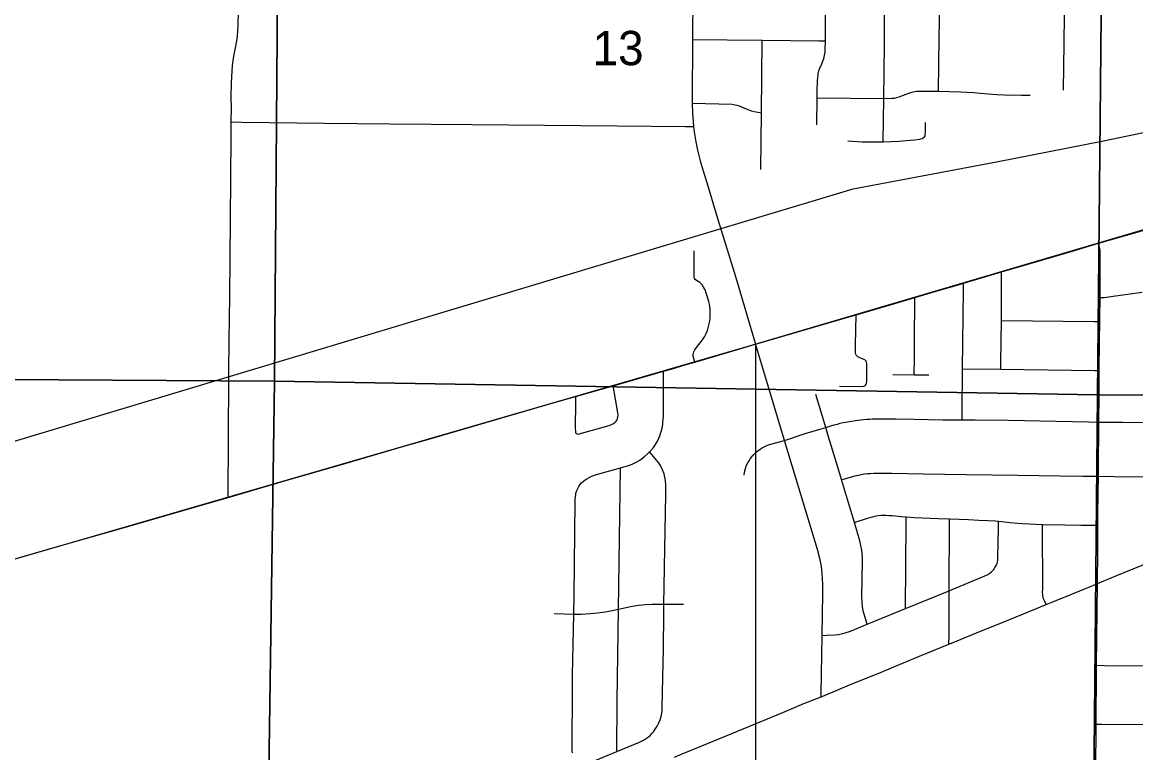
# Model space of a CAD drawing. Extents: x -87 to 2145, y -2128 to 440.
# Drawn here: x -43.13 to -41.77, y -696.545 to -695.653 of the extents above; entities that cross this region are included whole.
import ezdxf

# ---------------------------------------------------------------- set-up
doc = ezdxf.new("R2010")
doc.units = 0
for name, color, linetype in [('GM_X_City_Street', 7, 'Continuous'), ('GM_X_County_Road', 7, 'Continuous'), ('GM_X_Rail_Line', 7, 'Continuous'), ('GM_X_Section', 7, 'Continuous'), ('GM_X_Section_Text', 7, 'Continuous'), ('GM_X_State_Route', 7, 'Continuous'), ('GM_X_US_Route', 7, 'Continuous'), ('SC_Scratch1', 7, 'Continuous')]:
    doc.layers.add(name, color=color, linetype=linetype)

msp = doc.modelspace()

# ---------------------------------------------------------------- linework, layer by layer
at = {"layer": 'GM_X_City_Street'}
for points in [[(-42.8784, -696.2333), (-42.8779, -696.0865), (-42.8778, -696.0817), (-42.8773, -696.0405), (-42.8767, -695.9883), (-42.8758, -695.8945), (-42.8748, -695.7926), (-42.8747, -695.7749), (-42.8746, -695.7585), (-42.8747, -695.7442), (-42.8744, -695.7274), (-42.8738, -695.713), (-42.8731, -695.7061), (-42.8716, -695.6948), (-42.8696, -695.6844), (-42.8676, -695.6741), (-42.8666, -695.6644), (-42.8662, -695.6571), (-42.8651, -695.6056), (-42.8648, -695.5921)], [(-42.16, -695.7787), (-42.1596, -695.7456), (-42.1595, -695.7365), (-42.1591, -695.7253), (-42.1587, -695.7206), (-42.1583, -695.7175), (-42.158, -695.7158), (-42.1572, -695.7128), (-42.156, -695.7092), (-42.1538, -695.7042), (-42.1524, -695.7009), (-42.1513, -695.6975), (-42.1505, -695.6939), (-42.1498, -695.6897), (-42.1495, -695.6842), (-42.1494, -695.6784), (-42.1494, -695.676), (-42.1489, -695.6071), (-42.1489, -695.5994)], [(-42.0787, -695.7992), (-42.0782, -695.7462), (-42.0772, -695.6803), (-42.0771, -695.6422), (-42.0776, -695.634), (-42.0782, -695.6253), (-42.0794, -695.6142), (-42.0797, -695.6096), (-42.0798, -695.6062), (-42.08, -695.6003)], [(-42.0112, -695.7376), (-42.0104, -695.672), (-42.0091, -695.6093), (-42.009, -695.6012)], [(-41.8586, -695.7363), (-41.858, -695.679), (-41.857, -695.6108), (-41.8569, -695.603)], [(-42.3116, -695.6743), (-42.2266, -695.6751), (-42.1568, -695.6759), (-42.1494, -695.676)], [(-42.228, -695.8332), (-42.2273, -695.7638), (-42.2266, -695.6751)], [(-42.1596, -695.7456), (-42.0782, -695.7462), (-42.0681, -695.7459), (-42.065, -695.7458), (-42.0623, -695.7452), (-42.0593, -695.7443), (-42.0539, -695.7424), (-42.0475, -695.7397), (-42.0452, -695.7389), (-42.0423, -695.7382), (-42.0387, -695.7375), (-42.0345, -695.7373), (-42.0112, -695.7376), (-41.9843, -695.7382), (-41.9683, -695.7392), (-41.9603, -695.7398), (-41.9399, -695.7415), (-41.9308, -695.742), (-41.9101, -695.7425), (-41.8995, -695.7425)], [(-42.3119, -695.7522), (-42.2632, -695.7534), (-42.2596, -695.7539), (-42.2573, -695.7545), (-42.2545, -695.7554), (-42.246, -695.7591), (-42.2401, -695.7613), (-42.2365, -695.7624), (-42.2273, -695.7638)], [(-42.8747, -695.7749), (-42.8622, -695.7751), (-42.7611, -695.7764), (-42.6809, -695.7773), (-42.5806, -695.7782), (-42.4038, -695.7797), (-42.3203, -695.7806), (-42.3103, -695.7807)], [(-42.1218, -695.798), (-42.1163, -695.7986), (-42.1045, -695.7991), (-42.0884, -695.7994), (-42.0787, -695.7992), (-42.0593, -695.7983), (-42.0506, -695.7978), (-42.0402, -695.7969), (-42.0341, -695.7959), (-42.0311, -695.795), (-42.0295, -695.7941), (-42.0285, -695.7933), (-42.0276, -695.7918), (-42.0274, -695.7906), (-42.0272, -695.7874), (-42.0272, -695.7806), (-42.0273, -695.7757)], [(-41.8171, -696.3384), (-41.8168, -696.2986), (-41.8167, -696.2672), (-41.8166, -696.2551), (-41.8162, -696.2272), (-41.816, -696.2075), (-41.8158, -696.183), (-41.8155, -696.1588), (-41.8153, -696.1413), (-41.8151, -696.1084), (-41.815, -696.0782), (-41.8148, -696.042), (-41.8143, -696.0187), (-41.8142, -696.0136), (-41.8137, -695.9894), (-41.8137, -695.9512), (-41.8138, -695.9388), (-41.8137, -695.9364), (-41.8138, -695.9342), (-41.814, -695.932), (-41.8143, -695.93), (-41.816, -695.9229)], [(-42.3087, -696.068), (-42.3103, -696.0626), (-42.3107, -696.0603), (-42.3108, -696.0585), (-42.3105, -696.0572), (-42.3099, -696.0555), (-42.3088, -696.0533), (-42.3068, -696.0502), (-42.2995, -696.0409), (-42.2971, -696.0372), (-42.2951, -696.0334), (-42.2934, -696.0294), (-42.2919, -696.0247), (-42.2908, -696.0199), (-42.2901, -696.0149), (-42.2899, -696.01), (-42.2902, -696.0032), (-42.2909, -695.9976), (-42.2916, -695.994), (-42.2944, -695.9851), (-42.2963, -695.9798), (-42.298, -695.9765), (-42.2997, -695.9739), (-42.3014, -695.9721), (-42.3028, -695.971), (-42.3069, -695.9686), (-42.3084, -695.9674), (-42.3091, -695.9659), (-42.3094, -695.9644), (-42.3095, -695.9321)], [(-41.9353, -696.0768), (-41.9351, -696.0687), (-41.9345, -696.0174), (-41.9342, -695.9962), (-41.9342, -695.9646), (-41.9342, -695.9581)], [(-41.9825, -696.1386), (-41.9825, -696.1299), (-41.9819, -696.0763), (-41.9809, -695.98), (-41.9809, -695.9718)], [(-42.0411, -696.0836), (-42.0407, -696.0633), (-42.0406, -696.0348), (-42.0401, -695.9982), (-42.04, -695.9891)], [(-41.8137, -695.9894), (-41.8121, -695.9894), (-41.8107, -695.9894), (-41.8087, -695.9892), (-41.8061, -695.9889), (-41.7978, -695.9878), (-41.7624, -695.9829)], [(-42.1323, -696.0973), (-42.1037, -696.0977), (-42.1025, -696.0975), (-42.1013, -696.097), (-42.1004, -696.0962), (-42.0996, -696.0952), (-42.0992, -696.0941), (-42.0989, -696.0916), (-42.0986, -696.0736), (-42.0986, -696.0699), (-42.099, -696.0681), (-42.0996, -696.067), (-42.1004, -696.0661), (-42.1014, -696.0654), (-42.1026, -696.0648), (-42.1042, -696.0643), (-42.1065, -696.0635), (-42.1083, -696.0626), (-42.1099, -696.0616), (-42.1112, -696.0602), (-42.112, -696.0586), (-42.1124, -696.0568), (-42.1126, -696.0475), (-42.1118, -696.0104)], [(-41.9345, -696.0174), (-41.8213, -696.0186), (-41.8143, -696.0187)], [(-42.458, -696.545), (-42.4584, -696.5423), (-42.4586, -696.5395), (-42.4587, -696.5361), (-42.4583, -696.4703), (-42.4581, -696.4499), (-42.4565, -696.3757), (-42.456, -696.3525), (-42.4548, -696.2385), (-42.4547, -696.2351), (-42.4545, -696.2323), (-42.4542, -696.23), (-42.4539, -696.228), (-42.453, -696.225), (-42.4518, -696.2222), (-42.4505, -696.2198), (-42.4491, -696.2178), (-42.4471, -696.2155), (-42.4448, -696.2134), (-42.4428, -696.2119), (-42.4406, -696.2104), (-42.4378, -696.2088), (-42.4355, -696.2079), (-42.4324, -696.2067), (-42.4289, -696.2055), (-42.3994, -696.1972), (-42.3898, -696.1943), (-42.3854, -696.1927), (-42.3804, -696.1903), (-42.3761, -696.1878), (-42.3701, -696.1833), (-42.3664, -696.1801), (-42.3642, -696.1778), (-42.3625, -696.1761), (-42.3593, -696.1723), (-42.3568, -696.1687), (-42.3545, -696.1647), (-42.3527, -696.1608), (-42.3515, -696.1579), (-42.3507, -696.1553), (-42.3496, -696.1518), (-42.3487, -696.1482), (-42.348, -696.1442), (-42.3477, -696.1411), (-42.3474, -696.1381), (-42.3472, -696.1346), (-42.3471, -696.131), (-42.3471, -696.0867), (-42.3471, -696.0793)], [(-42.0672, -696.0833), (-42.0411, -696.0836), (-42.0232, -696.0838)], [(-41.9819, -696.0763), (-41.9353, -696.0768), (-41.8209, -696.0782), (-41.815, -696.0782)], [(-42.4545, -696.1101), (-42.4546, -696.1179), (-42.4547, -696.1484), (-42.4546, -696.1533), (-42.4545, -696.154), (-42.4539, -696.155), (-42.4534, -696.1554), (-42.4528, -696.1557), (-42.4516, -696.1559), (-42.4498, -696.1557), (-42.4133, -696.1453), (-42.4104, -696.1442), (-42.4082, -696.143), (-42.4062, -696.1415), (-42.4049, -696.1401), (-42.4038, -696.1386), (-42.4031, -696.1369), (-42.4026, -696.1351), (-42.4024, -696.1326), (-42.4027, -696.13), (-42.4055, -696.1135), (-42.4083, -696.0969)], [(-42.0985, -696.3881), (-42.1008, -696.3798), (-42.1032, -696.3715), (-42.1041, -696.3666), (-42.1046, -696.3617), (-42.1048, -696.3542), (-42.1039, -696.3108), (-42.104, -696.3058), (-42.1044, -696.3021), (-42.105, -696.2975), (-42.106, -696.2918), (-42.1073, -696.2862), (-42.114, -696.2639), (-42.1224, -696.2357), (-42.1296, -696.2116), (-42.1342, -696.1965), (-42.1454, -696.1592), (-42.1489, -696.1478), (-42.1612, -696.1076)], [(-42.2487, -696.206), (-42.2481, -696.2023), (-42.247, -696.1981), (-42.2455, -696.194), (-42.2441, -696.191), (-42.2426, -696.1886), (-42.2411, -696.1861), (-42.2397, -696.1843), (-42.2376, -696.1818), (-42.2348, -696.179), (-42.2334, -696.1776), (-42.2315, -696.1759), (-42.2296, -696.1746), (-42.2273, -696.1731), (-42.2251, -696.172), (-42.2223, -696.1706), (-42.2188, -696.1692), (-42.2149, -696.1679), (-42.1994, -696.1636), (-42.1739, -696.1554), (-42.1547, -696.1494), (-42.1489, -696.1478), (-42.1427, -696.146), (-42.1386, -696.1448), (-42.1346, -696.1437), (-42.1312, -696.1428), (-42.1278, -696.142), (-42.1245, -696.1414), (-42.1205, -696.1407), (-42.1171, -696.1401), (-42.1127, -696.1394), (-42.1096, -696.139), (-42.1065, -696.1386), (-42.1027, -696.1382), (-42.0989, -696.1379), (-42.0952, -696.1376), (-42.0917, -696.1374), (-42.0877, -696.1373), (-42.0834, -696.1373), (-42.0783, -696.1372), (-42.0728, -696.1373), (-42.0633, -696.1374), (-42.0409, -696.1379), (-42.0059, -696.1384), (-41.9825, -696.1386), (-41.9664, -696.1387), (-41.9258, -696.1391), (-41.8677, -696.1404), (-41.8277, -696.141), (-41.8153, -696.1413), (-41.7861, -696.1414), (-41.7566, -696.1419)], [(-42.4373, -696.5571), (-42.404, -696.5433), (-42.3765, -696.5318), (-42.3715, -696.5294), (-42.3678, -696.5271), (-42.3653, -696.5254), (-42.3634, -696.5239), (-42.3609, -696.5212), (-42.3593, -696.5192), (-42.3571, -696.5162), (-42.3548, -696.5126), (-42.353, -696.5093), (-42.3512, -696.5047), (-42.3499, -696.5006), (-42.3491, -696.4968), (-42.3487, -696.4937), (-42.3485, -696.4902), (-42.3481, -696.471), (-42.3472, -696.4182), (-42.3467, -696.3755), (-42.3465, -696.3634), (-42.3462, -696.3419), (-42.3456, -696.2955), (-42.3442, -696.2302), (-42.3442, -696.224), (-42.3443, -696.2184), (-42.3446, -696.2128), (-42.3453, -696.2085), (-42.3464, -696.2044), (-42.3482, -696.1997), (-42.3504, -696.1953), (-42.3529, -696.191), (-42.3554, -696.1877), (-42.3592, -696.1834), (-42.3642, -696.1778)], [(-42.404, -696.5433), (-42.4036, -696.4814), (-42.4019, -696.3695), (-42.3994, -696.1972)], [(-42.1296, -696.2116), (-42.1257, -696.2105), (-42.1146, -696.2074), (-42.1119, -696.2067), (-42.1088, -696.206), (-42.1057, -696.2053), (-42.1017, -696.2046), (-42.098, -696.2042), (-42.0948, -696.204), (-42.0902, -696.2038), (-42.0818, -696.2036), (-42.0681, -696.2038), (-42.0301, -696.2046), (-41.977, -696.2052), (-41.9145, -696.2061), (-41.8633, -696.2069), (-41.8349, -696.2073), (-41.816, -696.2075), (-41.7969, -696.2077), (-41.7585, -696.2082)], [(-42.1535, -696.4017), (-42.148, -696.4014), (-42.1375, -696.401), (-42.1333, -696.4005), (-42.1301, -696.3998), (-42.1253, -696.3986), (-42.1188, -696.3967), (-42.0985, -696.3881), (-42.0516, -696.369), (-41.9982, -696.3472), (-41.9947, -696.3457), (-41.9574, -696.3304), (-41.9512, -696.3274), (-41.9487, -696.3259), (-41.9466, -696.3243), (-41.9442, -696.3215), (-41.9424, -696.3189), (-41.941, -696.3162), (-41.9398, -696.3134), (-41.939, -696.3101), (-41.9387, -696.3061), (-41.938, -696.2706), (-41.9378, -696.2624)], [(-42.114, -696.2639), (-42.1104, -696.2627), (-42.0992, -696.2591), (-42.0933, -696.2573), (-42.0902, -696.2564), (-42.0873, -696.2558), (-42.0848, -696.2554), (-42.0812, -696.255), (-42.0785, -696.2549), (-42.0756, -696.255), (-42.0721, -696.2552), (-42.068, -696.2555), (-42.0636, -696.2559), (-42.0573, -696.2565), (-42.0506, -696.2569), (-42.0406, -696.2576), (-42.0118, -696.259), (-41.9978, -696.2595), (-41.9748, -696.2603), (-41.9622, -696.2609), (-41.9512, -696.2614), (-41.9422, -696.262), (-41.9378, -696.2624), (-41.9306, -696.263), (-41.9238, -696.2637), (-41.9143, -696.2647), (-41.9083, -696.2651), (-41.9003, -696.2655), (-41.8923, -696.2659), (-41.8842, -696.2663), (-41.8569, -696.2666), (-41.8373, -696.267), (-41.8167, -696.2672)], [(-42.0516, -696.369), (-42.0507, -696.264), (-42.0506, -696.2569)], [(-41.9985, -696.4124), (-41.9984, -696.4023), (-41.9982, -696.3472), (-41.9982, -696.3422), (-41.9978, -696.2665), (-41.9978, -696.2595)], [(-41.88, -696.364), (-41.8816, -696.3603), (-41.8823, -696.3585), (-41.8829, -696.3569), (-41.8834, -696.3552), (-41.8838, -696.3533), (-41.884, -696.3513), (-41.8841, -696.349), (-41.884, -696.3451), (-41.8839, -696.3234), (-41.8841, -696.2915), (-41.8842, -696.2695), (-41.8842, -696.2663)], [(-42.4805, -696.375), (-42.4565, -696.3757), (-42.4476, -696.3756), (-42.4362, -696.375), (-42.4278, -696.3742), (-42.4179, -696.3728), (-42.4075, -696.3708), (-42.4019, -696.3695), (-42.3854, -696.366), (-42.3773, -696.3647), (-42.3694, -696.3638), (-42.3611, -696.3634), (-42.3465, -696.3634), (-42.3226, -696.3636)], [(-41.8182, -696.4382), (-41.8086, -696.4383), (-41.7555, -696.4388)], [(-41.8188, -696.5101), (-41.812, -696.5102), (-41.7561, -696.5106), (-41.6928, -696.511), (-41.6293, -696.5115), (-41.5448, -696.5122), (-41.4793, -696.5126), (-41.4129, -696.5129), (-41.4102, -696.5129), (-41.3407, -696.5133), (-41.3187, -696.5135), (-41.2575, -696.5141), (-41.253, -696.5141), (-41.1869, -696.5147), (-41.1758, -696.5148), (-41.1255, -696.5152), (-41.1208, -696.5152), (-41.0114, -696.5162), (-41.004, -696.5163)]]:
    msp.add_lwpolyline(points, dxfattribs=at)
at = {"layer": 'GM_X_County_Road'}
msp.add_line((-41.8182, -696.4382), (-41.8171, -696.3384), dxfattribs=at)
for points in [[(-42.1994, -696.1636), (-42.2247, -696.0797), (-42.2336, -696.0499), (-42.2347, -696.0462)], [(-42.1535, -696.4017), (-42.1524, -696.3508), (-42.1524, -696.3397), (-42.1527, -696.3322), (-42.1532, -696.3265), (-42.1538, -696.3211), (-42.1547, -696.3156), (-42.1563, -696.3077), (-42.1592, -696.2969), (-42.1994, -696.1636)], [(-41.8171, -696.3384), (-41.7956, -696.3295), (-41.7734, -696.3204), (-41.7625, -696.3159), (-41.7546, -696.3127)], [(-41.88, -696.364), (-41.8716, -696.3606), (-41.8619, -696.3566), (-41.8533, -696.3532), (-41.847, -696.3505), (-41.8417, -696.3484), (-41.8358, -696.3461), (-41.8305, -696.344), (-41.8171, -696.3384)], [(-41.9985, -696.4124), (-41.9952, -696.4111), (-41.9579, -696.3958), (-41.9406, -696.3888), (-41.9165, -696.3789), (-41.8918, -696.3688), (-41.88, -696.364)], [(-42.1547, -696.4765), (-42.1546, -696.4726), (-42.1535, -696.4017)], [(-42.1547, -696.4765), (-42.14, -696.4705), (-42.1199, -696.4622), (-42.0843, -696.4477), (-42.0561, -696.4361), (-42.0343, -696.4271), (-41.9985, -696.4124)], [(-41.8188, -696.5101), (-41.8183, -696.443), (-41.8182, -696.4382)], [(-42.3338, -696.5504), (-42.3243, -696.5464), (-42.3002, -696.5365), (-42.2497, -696.5157), (-42.2015, -696.4957), (-42.1755, -696.4849), (-42.1547, -696.4765)], [(-41.8194, -696.5782), (-41.8189, -696.5255), (-41.8188, -696.5101)]]:
    msp.add_lwpolyline(points, dxfattribs=at)
at = {"layer": 'GM_X_Rail_Line'}
for points in [[(-46.7388, -697.2416), (-46.6898, -697.2296), (-46.6299, -697.2168), (-45.7682, -696.9591), (-44.9555, -696.7174), (-44.1165, -696.4596), (-43.1818, -696.1772), (-42.347, -695.9263), (-42.1153, -695.8566), (-41.9403, -695.8238), (-41.8097, -695.798), (-41.6751, -695.77), (-41.5319, -695.7371), (-41.4513, -695.7166), (-41.3437, -695.7054), (-41.3002, -695.706)], [(-46.6938, -697.3553), (-46.0519, -697.1639), (-45.7517, -697.0748), (-45.3766, -696.9642), (-44.4184, -696.6817), (-43.2023, -696.3264), (-42.238, -696.0471), (-41.3009, -695.7709), (-41.2728, -695.7622), (-41.2617, -695.7587), (-41.2545, -695.7535), (-41.2513, -695.7457), (-41.2537, -695.7034)]]:
    msp.add_lwpolyline(points, dxfattribs=at)
at = {"layer": 'GM_X_Section'}
for points in [[(-42.8144, -695.0901), (-42.822, -696.0915), (-43.8768, -696.0847), (-43.8653, -695.0793)], [(-42.8144, -695.0901), (-41.8074, -695.0971), (-41.8171, -696.1079), (-42.822, -696.0915)], [(-41.8074, -695.0971), (-40.865, -695.1107), (-40.8569, -695.1214), (-40.8524, -695.1257), (-40.8453, -695.1326), (-40.8334, -695.1438), (-40.8185, -695.157), (-40.8107, -696.1146), (-41.8171, -696.1079)], [(-43.8768, -696.0847), (-42.822, -696.0915), (-42.8367, -697.1048), (-43.8563, -697.1014), (-43.8885, -697.1015)], [(-42.822, -696.0915), (-41.8171, -696.1079), (-41.8263, -697.1137), (-42.8367, -697.1048)], [(-41.8171, -696.1079), (-40.8107, -696.1146), (-40.8081, -697.1324), (-41.8263, -697.1137)]]:
    msp.add_lwpolyline(points, close=True, dxfattribs=at)
at = {"layer": 'GM_X_State_Route'}
msp.add_lwpolyline([(-42.311, -695.5977), (-42.3112, -695.6196), (-42.3116, -695.6743), (-42.3116, -695.6873), (-42.312, -695.7351), (-42.3119, -695.7522), (-42.3116, -695.7644), (-42.3109, -695.7745), (-42.3103, -695.7807), (-42.3099, -695.7845), (-42.3076, -695.7994), (-42.3055, -695.8096), (-42.3021, -695.8226), (-42.2987, -695.8345), (-42.2931, -695.853), (-42.2795, -695.8981), (-42.2784, -695.9018), (-42.2593, -695.9635), (-42.2347, -696.0462)], dxfattribs=at)
at = {"layer": 'GM_X_US_Route'}
for p, q in [((-41.816, -695.9229), (-41.7831, -695.9135)), ((-42.6364, -696.1628), (-42.4816, -696.1179)), ((-42.8178, -696.2155), (-42.814, -696.2144))]:
    msp.add_line(p, q, dxfattribs=at)
for points in [[(-41.7831, -695.9135), (-41.7435, -695.902), (-41.7402, -695.9011), (-41.6979, -695.8886), (-41.6806, -695.8835), (-41.6196, -695.8654), (-41.5993, -695.8594), (-41.4937, -695.8285), (-41.4797, -695.8244), (-41.3995, -695.801)], [(-42.2528, -696.0515), (-42.2364, -696.0467), (-42.2347, -696.0462), (-42.1287, -696.0154), (-42.1118, -696.0104), (-42.0644, -695.9964), (-42.04, -695.9891), (-42.0102, -695.9803), (-41.9857, -695.9732), (-41.9809, -695.9718), (-41.9342, -695.9581), (-41.9063, -695.9497), (-41.8895, -695.9449), (-41.8493, -695.9331), (-41.816, -695.9229)], [(-42.3194, -696.0712), (-42.3087, -696.068), (-42.2528, -696.0515)], [(-42.4816, -696.1179), (-42.4545, -696.1101), (-42.4083, -696.0969), (-42.3471, -696.0793), (-42.3378, -696.0766), (-42.3194, -696.0712)], [(-42.814, -696.2144), (-42.7345, -696.1916), (-42.6642, -696.1709), (-42.6364, -696.1628)], [(-42.8873, -696.2359), (-42.8784, -696.2333), (-42.8178, -696.2155)], [(-43.0843, -696.2923), (-43.0096, -696.2714), (-42.917, -696.2445), (-42.8913, -696.2371), (-42.8873, -696.2359)], [(-43.2397, -696.3375), (-43.1771, -696.3193), (-43.0843, -696.2923)]]:
    msp.add_lwpolyline(points, dxfattribs=at)
at = {"layer": 'SC_Scratch1'}
msp.add_line((-42.2347, -696.0462), (-42.2347, -700.1902), dxfattribs=at)

# ---------------------------------------------------------------- texts
at = {"layer": 'GM_X_Section_Text'}
msp.add_text('13', height=0.04186, rotation=0, dxfattribs=at).set_placement((-42.4336, -695.7057))

doc.saveas('drawing.dxf')
